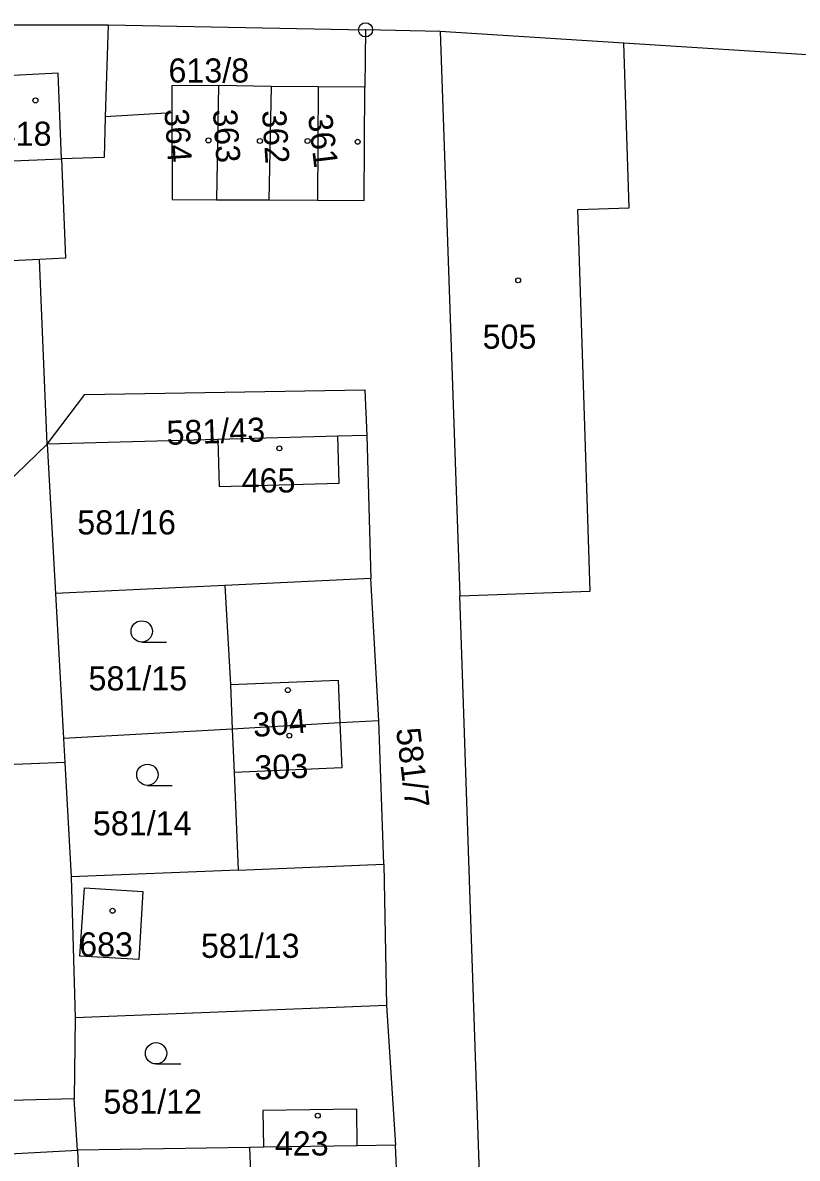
# Model space of a CAD drawing. Extents: x -758582 to -751794, y -998770 to -994350.
# Drawn here: x -756029.6 to -755975, y -995588.5 to -995508.4 of the extents above; entities that cross this region are included whole.
import ezdxf

# ---------------------------------------------------------------- set-up
doc = ezdxf.new("R2010")
doc.units = 0
for name, color, linetype in [('Hranice parcel', 7, 'Continuous'), ('Parcelní čísla', 7, 'Continuous'), ('Vnitřní kresba', 7, 'Continuous'), ('Značky bodu BP', 7, 'Continuous'), ('Značky budov', 7, 'Continuous'), ('Značky kultur', 7, 'Continuous')]:
    doc.layers.add(name, color=color, linetype=linetype)

msp = doc.modelspace()

# ---------------------------------------------------------------- linework, layer by layer
at = {"layer": 'Hranice parcel'}
for p, q in [((-756023.56, -995508.52), (-756023.77, -995515)), ((-756023.56, -995508.52), (-756005.42, -995508.87)), ((-756005.42, -995508.87), (-756005.47, -995512.91)), ((-756000.17, -995509), (-756005.42, -995508.87)), ((-756000.17, -995509), (-755998.77, -995548.79)), ((-755987.2, -995509.82), (-756000.17, -995509)), ((-755972.34, -995510.77), (-755987.2, -995509.82)), ((-756015.78, -995512.8), (-756015.94, -995520.85)), ((-756012.07, -995512.87), (-756015.78, -995512.8)), ((-756012.07, -995512.87), (-756012.23, -995520.87)), ((-756008.77, -995512.89), (-756012.07, -995512.87)), ((-756008.77, -995512.89), (-756008.82, -995520.89)), ((-756005.47, -995512.91), (-756008.77, -995512.89)), ((-756019.07, -995514.72), (-756023.77, -995515)), ((-756030.89, -995518.13), (-756026.86, -995517.98)), ((-756015.94, -995520.85), (-756012.23, -995520.87)), ((-756012.23, -995520.87), (-756008.82, -995520.89)), ((-756028.42, -995525.06), (-756078.5, -995527.61)), ((-756027.87, -995538.09), (-756028.42, -995525.06)), ((-756015.83, -995537.77), (-756027.87, -995538.09)), ((-756027.87, -995538.09), (-756027.28, -995548.63)), ((-756007.38, -995537.54), (-756015.83, -995537.77)), ((-756005.33, -995537.48), (-756007.38, -995537.54)), ((-756005.33, -995537.48), (-756005.05, -995547.57)), ((-756005.05, -995547.57), (-756015.34, -995548.06)), ((-756004.49, -995557.6), (-756005.05, -995547.57)), ((-756015.34, -995548.06), (-756027.28, -995548.63)), ((-756027.28, -995548.63), (-756026.71, -995558.84)), ((-755995.96, -995631.17), (-755998.77, -995548.79)), ((-756004.12, -995567.71), (-756004.49, -995557.6)), ((-756014.82, -995558.18), (-756026.71, -995558.84)), ((-756026.71, -995558.84), (-756026.62, -995560.54)), ((-756026.62, -995560.54), (-756041.4, -995561.12)), ((-756026.62, -995560.54), (-756026.17, -995568.61)), ((-756014.41, -995568.13), (-756004.12, -995567.71)), ((-756004.12, -995567.71), (-756003.95, -995577.68)), ((-756014.41, -995568.13), (-756026.17, -995568.61)), ((-756026.17, -995568.61), (-756025.9, -995578.55)), ((-756003.95, -995577.68), (-756025.9, -995578.55)), ((-756003.95, -995577.68), (-756003.31, -995587.54)), ((-756025.9, -995578.55), (-756025.96, -995584.26)), ((-756025.96, -995584.26), (-756040.74, -995584.62)), ((-756025.74, -995587.89), (-756025.96, -995584.26)), ((-756013.61, -995587.7), (-756025.74, -995587.89)), ((-756012.62, -995587.68), (-756013.61, -995587.7)), ((-756006, -995587.58), (-756012.62, -995587.68)), ((-756003.31, -995587.54), (-756006, -995587.58)), ((-756002.88, -995597.39), (-756003.31, -995587.54)), ((-756037.42, -995588.53), (-756025.74, -995587.89)), ((-756025.74, -995587.89), (-756025.3, -995598.37))]:
    msp.add_line(p, q, dxfattribs=at)
for points in [[(-756085.32, -995511.19), (-756076.82, -995509.47), (-756054.55, -995508.52), (-756023.56, -995508.52)], [(-755998.77, -995548.79), (-755989.58, -995548.47), (-755990.44, -995521.55), (-755986.83, -995521.43), (-755987.2, -995509.82)], [(-756026.86, -995517.98), (-756027.09, -995511.93), (-756031.2, -995512.14)], [(-756015.78, -995512.8), (-756019.08, -995512.81), (-756019.07, -995514.72)], [(-756008.82, -995520.89), (-756005.52, -995520.91), (-756005.47, -995512.91)], [(-756019.07, -995514.72), (-756019.05, -995520.83), (-756015.94, -995520.85)], [(-756023.77, -995515), (-756023.86, -995517.87), (-756026.86, -995517.98)], [(-756026.86, -995517.98), (-756026.59, -995524.97), (-756028.42, -995525.06)], [(-756027.87, -995538.09), (-756025.21, -995534.58), (-756005.46, -995534.25), (-756005.33, -995537.48)], [(-756041.57, -995557.24), (-756041.68, -995551.43), (-756027.87, -995538.09)], [(-756015.83, -995537.77), (-756015.74, -995541.07), (-756007.29, -995540.84), (-756007.38, -995537.54)], [(-756015.34, -995548.06), (-756014.94, -995555.04), (-756014.82, -995558.18)], [(-756004.49, -995557.6), (-756007.23, -995557.75), (-756014.82, -995558.18)], [(-756014.82, -995558.18), (-756014.69, -995561.24), (-756014.41, -995568.13)], [(-756021.13, -995569.65), (-756021.41, -995574.44), (-756025.56, -995574.2), (-756025.23, -995569.39), (-756021.13, -995569.65)], [(-756006, -995587.58), (-756006.04, -995584.98), (-756012.66, -995585.08), (-756012.62, -995587.68)], [(-756013.61, -995587.7), (-756013.31, -995594.74), (-756013.17, -995597.84)]]:
    msp.add_lwpolyline(points, dxfattribs=at)
at = {"layer": 'Vnitřní kresba'}
for p, q in [((-756014.94, -995555.04), (-756007.35, -995554.73)), ((-756007.35, -995554.73), (-756007.23, -995557.75)), ((-756007.23, -995557.75), (-756007.1, -995560.93)), ((-756007.1, -995560.93), (-756014.69, -995561.24))]:
    msp.add_line(p, q, dxfattribs=at)
at = {"layer": 'Značky bodu BP'}
for radius in [0.5, 0.0303]:
    msp.add_circle((-756005.42, -995508.87), radius, dxfattribs=at)
at = {"layer": 'Značky budov'}
for centre in [(-756028.697, -995513.849), (-756016.497, -995516.669), (-756012.867, -995516.709), (-756009.507, -995516.709), (-756005.977, -995516.769), (-755994.657, -995526.539), (-756011.497, -995538.389), (-756010.897, -995555.439), (-756010.797, -995558.649), (-756023.257, -995570.999), (-756008.787, -995585.449)]:
    msp.add_circle(centre, 0.175, dxfattribs=at)
at = {"layer": 'Značky kultur'}
for p, q in [((-756021.203, -995552.05), (-756019.453, -995552.05)), ((-756020.803, -995562.16), (-756019.053, -995562.16)), ((-756020.193, -995581.8), (-756018.443, -995581.8))]:
    msp.add_line(p, q, dxfattribs=at)
for centre in [(-756021.203, -995551.3), (-756020.803, -995561.41), (-756020.193, -995581.05)]:
    msp.add_circle(centre, 0.75, dxfattribs=at)

# ---------------------------------------------------------------- texts
at = {"layer": 'Parcelní čísla'}
for s, p in [('613/8', (-756019.318, -995512.59)), ('418', (-756031.355, -995517.05)), ('505', (-755997.165, -995531.36)), ('465', (-756014.155, -995541.5)), ('581/16', (-756025.747, -995544.46)), ('581/15', (-756024.957, -995555.46)), ('581/14', (-756024.647, -995565.68)), ('683', (-756025.615, -995574.22)), ('581/13', (-756017.027, -995574.32)), ('581/12', (-756023.907, -995585.31)), ('423', (-756011.815, -995588.26))]:
    msp.add_text(s, height=1.7, dxfattribs=at).set_placement(p)
for s, rotation, p in [('364', 274, (-756019.61, -995514.489)), ('363', 274, (-756016.19, -995514.519)), ('362', 274, (-756012.73, -995514.579)), ('361', 277, (-756009.487, -995514.905)), ('581/43', 2, (-756019.425, -995538.147)), ('304', 5, (-756013.302, -995558.759)), ('581/7', 277, (-756003.275, -995558.189)), ('303', 2, (-756013.224, -995561.75))]:
    msp.add_text(s, height=1.7, rotation=rotation, dxfattribs=at).set_placement(p)

doc.saveas('drawing.dxf')
